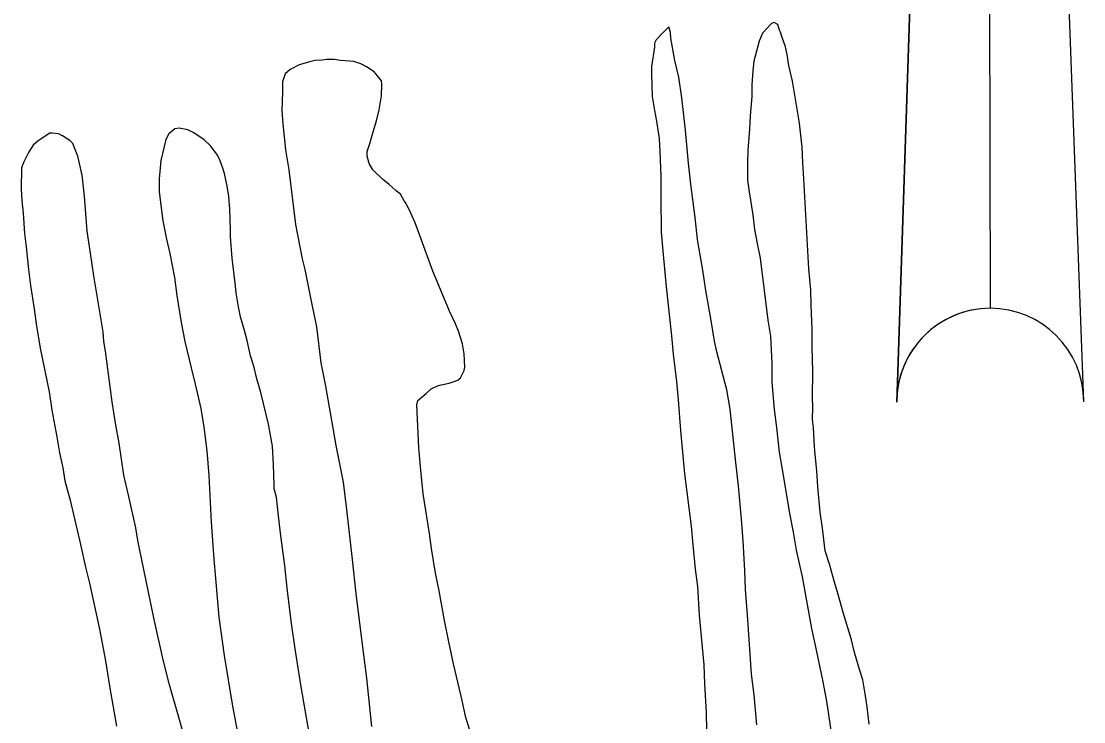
# Model space of a CAD drawing. Extents: x 3324104 to 3361979, y 612876 to 638273.
# Drawn here: x 3357710 to 3358676, y 626789 to 627426 of the extents above; entities that cross this region are included whole.
import ezdxf

# ---------------------------------------------------------------- set-up
doc = ezdxf.new("R2010")
doc.units = 0
doc.layers.add('V-ANNO-SYMB', color=7, linetype='Continuous')
doc.layers.add('V-SITE-VEGE', color=7, linetype='Continuous')

msp = doc.modelspace()

# ---------------------------------------------------------------- linework, layer by layer
at = {"layer": 'V-ANNO-SYMB'}
for p, q in [((3358589.23, 628079.78), (3358590.82, 627164.78)), ((3358589.23, 628079.78), (3358590.82, 627164.78)), ((3358505.97, 627079.63), (3358537.32, 628027.69)), ((3358537.32, 628027.69), (3358505.97, 627079.63)), ((3358675.97, 627079.93), (3358641.32, 628027.87))]:
    msp.add_line(p, q, dxfattribs=at)
for start, end in [(90.09999, 180.09999), (90.10001, 180.10001), (0.10001, 90.10001), (0.10001, 90.10001)]:
    msp.add_arc((3358590.97, 627079.78), 85, start, end, dxfattribs=at)
at = {"layer": 'V-SITE-VEGE'}
for points in [[(3358480.82, 626786.81), (3358479.05, 626802.58), (3358477.59, 626812.45), (3358475.02, 626827.06), (3358471.98, 626836.55), (3358467.45, 626851.97), (3358464.83, 626863.43), (3358457.26, 626888.34), (3358452.74, 626904.55), (3358449.33, 626916.02), (3358444.81, 626932.23), (3358441.02, 626944.49), (3358438.52, 626965), (3358436.34, 626979.61), (3358434.26, 627002.48), (3358433.26, 627017.07), (3358431.51, 627034.82), (3358430.84, 627044.68), (3358430.2, 627056.5), (3358429.5, 627063.6), (3358429.64, 627075.03), (3358429.36, 627083.7), (3358429.65, 627107.33), (3358429.14, 627129.4), (3358428.95, 627145.55), (3358428.04, 627168.02), (3358427.81, 627181.42), (3358426.08, 627200.74), (3358421.58, 627282.34), (3358420.58, 627296.94), (3358419.97, 627311.12), (3358417.49, 627333.22), (3358415.28, 627345.85), (3358411.26, 627371.11), (3358407.89, 627385.34), (3358406.45, 627395.6), (3358404.96, 627402.32), (3358401.53, 627411.81), (3358400.39, 627415.76), (3358399.24, 627417.75), (3358397.73, 627422.89), (3358394.59, 627424.51), (3358392.22, 627423.74), (3358383.84, 627414.79), (3358380.99, 627407.73), (3358376.04, 627389.28), (3358375.14, 627381.02), (3358374.19, 627368.03), (3358374.06, 627357.39), (3358372.66, 627339.68), (3358372.11, 627327.48), (3358370.7, 627308.58), (3358370.16, 627296.77), (3358370.36, 627281.41), (3358371.8, 627270.75), (3358375.09, 627249.83), (3358376.5, 627236.42), (3358379.1, 627223.78), (3358381.69, 627210.36), (3358388.87, 627153.93), (3358391.05, 627139.33), (3358392.31, 627114.49), (3358392.5, 627097.55), (3358394.55, 627072.71), (3358396.72, 627056.53), (3358399.19, 627034.04), (3358401.75, 627018.25), (3358405.8, 626994.96), (3358408.35, 626978.38), (3358411.69, 626961.4), (3358414.63, 626944.82), (3358419.85, 626920.72), (3358428.32, 626873.73), (3358432.43, 626855.56), (3358438.38, 626826.73), (3358442.08, 626807.77), (3358446.45, 626779.35)], [(3358378.78, 626786.1), (3358376.36, 626813.32), (3358373.84, 626832.26), (3358370.51, 626881.94), (3358368.49, 626909.14), (3358367.92, 626926.49), (3358366.28, 626953.3), (3358364.95, 626973.01), (3358362.18, 627003.38), (3358359.68, 627024.68), (3358354.38, 627073.2), (3358351.44, 627090.57), (3358342.42, 627125.36), (3358340.17, 627134.84), (3358337.26, 627153.78), (3358332.47, 627181.03), (3358329.55, 627199.58), (3358324.77, 627227.22), (3358322.66, 627247.33), (3358318.71, 627277.72), (3358316.58, 627296.65), (3358313.8, 627326.63), (3358310.62, 627356.21), (3358307.7, 627374.77), (3358304.35, 627390.17), (3358300.66, 627410.31), (3358300.33, 627415.43), (3358298.81, 627420.58), (3358293.23, 627415.13), (3358287.24, 627408.9), (3358285.63, 627405.77), (3358285.59, 627402.22), (3358283, 627384.53), (3358282.92, 627377.83), (3358283.45, 627357.34), (3358285.66, 627344.7), (3358287.51, 627334.83), (3358290.07, 627319.04), (3358290.71, 627307.61), (3358291.61, 627284.75), (3358291.37, 627265.06), (3358291.77, 627233.93), (3358293.49, 627213.82), (3358296.27, 627184.23), (3358301.23, 627139.66), (3358302.6, 627123.09), (3358305.84, 627098.23), (3358307.21, 627081.67), (3358309.22, 627053.68), (3358310.28, 627043.81), (3358313.07, 627014.23), (3358319.18, 626966.88), (3358320.54, 626949.92), (3358322.63, 626927.84), (3358324.8, 626912.05), (3358326.44, 626886.03), (3358330.61, 626840.67), (3358331.18, 626823.33), (3358332.82, 626797.31), (3358333.01, 626780.37)], [(3358122.08, 626767.63), (3358114.13, 626792.94), (3358110.03, 626812.29), (3358102.91, 626841.54), (3358098.83, 626861.68), (3358094.74, 626881.03), (3358089.95, 626907.88), (3358086.6, 626924.07), (3358082.94, 626946.58), (3358081.14, 626959.99), (3358077.86, 626980.91), (3358075.29, 626996.31), (3358072.83, 627020.76), (3358071.48, 627038.11), (3358069.6, 627077.14), (3358070.44, 627081.07), (3358078.39, 627087.67), (3358082.78, 627091.55), (3358088.32, 627094.24), (3358091.89, 627095.38), (3358098.99, 627096.87), (3358106.91, 627099.52), (3358109.3, 627101.47), (3358112.53, 627108.12), (3358113.36, 627111.26), (3358112.72, 627123.48), (3358111.26, 627132.56), (3358107.46, 627144.04), (3358104.79, 627150.77), (3358099.41, 627162.26), (3358095.58, 627170.97), (3358084.11, 627198.69), (3358073.44, 627227.58), (3358068.11, 627242.62), (3358064.28, 627251.33), (3358060.05, 627260.05), (3358058.11, 627262.44), (3358054.64, 627268.39), (3358050.74, 627271.59), (3358044.12, 627277.58), (3358038.66, 627281.98), (3358029.71, 627290.76), (3358026.23, 627296.32), (3358024.35, 627303.04), (3358024.4, 627307.38), (3358027.26, 627315.61), (3358028.92, 627322.29), (3358033.02, 627335.24), (3358035.5, 627345.06), (3358037.63, 627358.03), (3358037.77, 627368.67), (3358037.41, 627371.43), (3358033.92, 627376.2), (3358030.81, 627379.78), (3358023.78, 627384.2), (3358018.69, 627387.02), (3358012.41, 627389.07), (3358008.48, 627389.52), (3358000.21, 627390.01), (3357994.71, 627390.87), (3357987.62, 627390.96), (3357983.67, 627390.22), (3357977.36, 627389.9), (3357974.6, 627389.54), (3357962.74, 627386.15), (3357954.41, 627381.92), (3357950.03, 627378.03), (3357947.58, 627370.58), (3357947.46, 627361.12), (3357946.86, 627344.58), (3357947.89, 627332.36), (3357950.35, 627308.69), (3357953.28, 627290.53), (3357959.35, 627240.82), (3357965.27, 627209.62), (3357967.91, 627200.13), (3357974.21, 627168.15), (3357978.29, 627148), (3357982.22, 627115.26), (3357986.68, 627093.93), (3357992.2, 627062.74), (3357995.86, 627040.24), (3358002.54, 627006.67), (3358005.77, 626981.81), (3358010.73, 626936.44), (3358014.28, 626905.67), (3358020, 626859.11), (3358023.96, 626828.73), (3358028.54, 626784.55)], [(3357974.67, 626761.58), (3357968.42, 626797.9), (3357964.38, 626820.8), (3357958.9, 626855.14), (3357955.64, 626878.43), (3357951.7, 626910.39), (3357949.6, 626930.9), (3357945.63, 626960.5), (3357943.5, 626979.04), (3357942.1, 626993.24), (3357939.83, 627000.75), (3357939.87, 627004.29), (3357939.31, 627022.42), (3357938.34, 627039.37), (3357934.65, 627059.51), (3357927.92, 627088.36), (3357924.13, 627100.62), (3357921.51, 627112.07), (3357918.48, 627121.57), (3357915.5, 627135.39), (3357912.85, 627144.48), (3357909.47, 627157.13), (3357907.61, 627166.22), (3357905.4, 627178.85), (3357904.33, 627187.53), (3357901.86, 627210.41), (3357900.12, 627229.74), (3357900.2, 627236.04), (3357899.65, 627254.95), (3357898.61, 627266.39), (3357897.15, 627275.86), (3357894.93, 627287.32), (3357893.41, 627292.07), (3357890.74, 627298.8), (3357888.44, 627303.95), (3357882.24, 627312.3), (3357876.4, 627317.88), (3357867.03, 627324.3), (3357861.55, 627327.13), (3357853.69, 627328.41), (3357849.74, 627328.06), (3357844.17, 627323.41), (3357841.35, 627318.32), (3357836.77, 627299.07), (3357835.39, 627282.54), (3357835.24, 627270.73), (3357838.85, 627244.29), (3357842.19, 627227.7), (3357845.18, 627214.66), (3357849.24, 627192.94), (3357851.4, 627176.37), (3357855.43, 627151.9), (3357858.76, 627134.52), (3357864.37, 627110.81), (3357868.12, 627095.8), (3357873.37, 627073.67), (3357875.91, 627056.7), (3357878.8, 627035.39), (3357880.49, 627012.91), (3357882.72, 626970.34), (3357885.06, 626936.82), (3357889.52, 626883.98), (3357894.61, 626849.25), (3357901.91, 626803.06), (3357906.74, 626779.37)], [(3357858.98, 626772.47), (3357853.71, 626791.84), (3357844.64, 626822.69), (3357839.01, 626845.21), (3357830.8, 626881.95), (3357815.93, 626953.84), (3357814.11, 626965.28), (3357807.77, 626993.72), (3357803.28, 627013.08), (3357798.91, 627042.29), (3357795.59, 627060.45), (3357792.68, 627079.8), (3357786.56, 627125.96), (3357785.09, 627134.65), (3357784.41, 627143.33), (3357775.99, 627194.25), (3357773.09, 627214.77), (3357769.79, 627234.9), (3357767.43, 627266.84), (3357765.3, 627285.78), (3357761.58, 627303.16), (3357759.66, 627307.52), (3357757, 627314.64), (3357754.27, 627317.43), (3357747.62, 627321.45), (3357743.71, 627323.47), (3357738.2, 627323.94), (3357735.84, 627323.96), (3357725.51, 627317), (3357720.73, 627313.12), (3357716.71, 627306.47), (3357712.27, 627297.86), (3357710.23, 627292.37), (3357709.99, 627273.07), (3357710.65, 627262.82), (3357711.69, 627251.38), (3357713.04, 627232.85), (3357714.46, 627220.62), (3357716.57, 627200.11), (3357718.36, 627185.51), (3357721.64, 627164.2), (3357723.44, 627150.78), (3357727.11, 627128.67), (3357735.28, 627088.78), (3357737.83, 627072.2), (3357742.25, 627048.12), (3357744.83, 627033.51), (3357747.81, 627019.69), (3357749.63, 627007.84), (3357754.54, 626990.45), (3357763.89, 626950.15), (3357768.36, 626929.61), (3357772.12, 626914.98), (3357781.05, 626873.11), (3357786.6, 626844.29), (3357790.26, 626821.39), (3357796.5, 626785.07)]]:
    msp.add_lwpolyline(points, dxfattribs=at)

doc.saveas('drawing.dxf')
